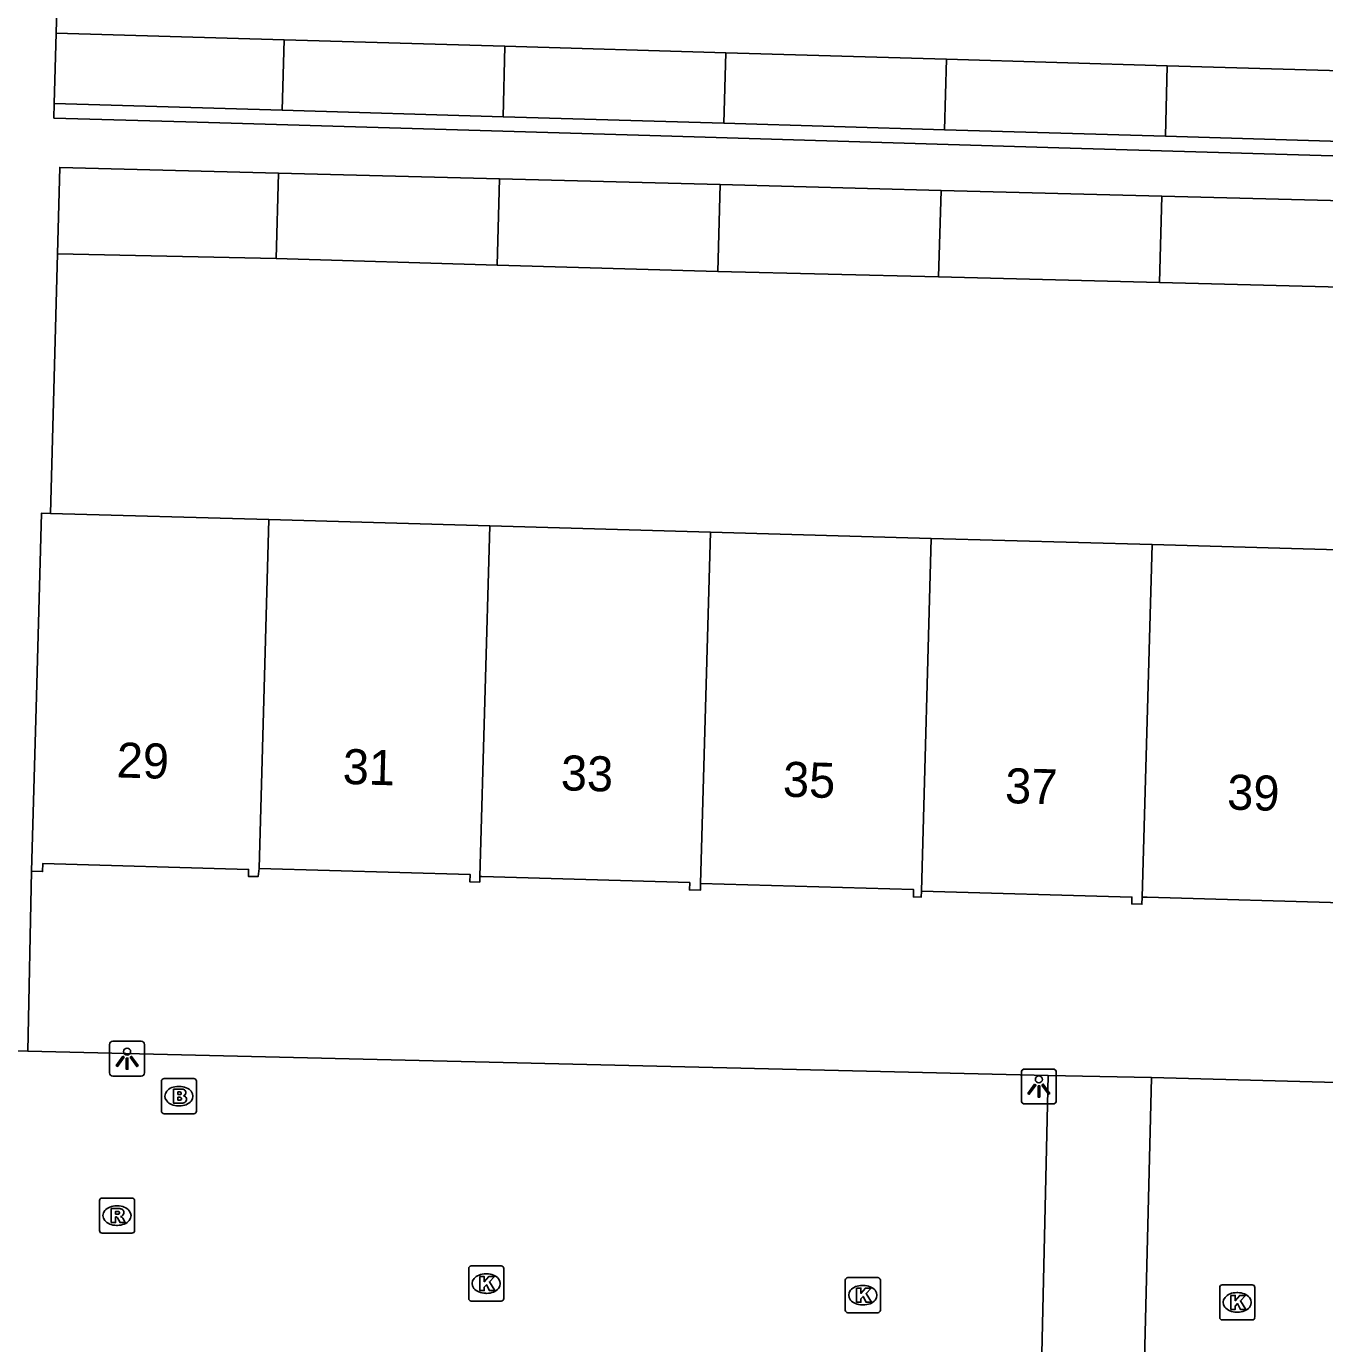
# Model space of a CAD drawing. Extents: x 162082 to 163393, y 388091 to 388632.
# Drawn here: x 162434.01 to 162471.05, y 388400.56 to 388438.13 of the extents above; entities that cross this region are included whole.
import ezdxf

# ---------------------------------------------------------------- set-up
doc = ezdxf.new("R2010")
doc.units = 0
for name, color, linetype in [('IMGEO_Brandkraan', 7, 'Continuous'), ('IMGEO_Kolk', 7, 'Continuous'), ('IMGEO_Lichtpunt', 7, 'Continuous'), ('IMGEO_Pand', 7, 'Continuous'), ('IMGEO_Pand_nummerreeks', 7, 'Continuous'), ('IMGEO_Rijbaan_lokaal_open', 7, 'Continuous'), ('IMGEO_Rioolput', 7, 'Continuous'), ('IMGEO_Voetpad_open', 7, 'Continuous')]:
    doc.layers.add(name, color=color, linetype=linetype)

msp = doc.modelspace()

# ---------------------------------------------------------------- linework, layer by layer
at = {"layer": 'IMGEO_Brandkraan'}
for p, q in [((162437.863, 388407.188), (162437.863, 388408.04)), ((162437.938, 388408.114), (162438.79, 388408.114)), ((162438.864, 388408.04), (162438.864, 388407.188)), ((162438.351, 388407.894), (162438.376, 388407.894)), ((162438.374, 388407.334), (162438.349, 388407.334)), ((162438.79, 388407.114), (162437.938, 388407.114))]:
    msp.add_line(p, q, dxfattribs=at)
for points in [[(162437.863, 388407.188), (162437.863, 388408.04)], [(162437.938, 388408.114), (162438.79, 388408.114)], [(162438.864, 388408.04), (162438.864, 388407.188)], [(162438.211, 388407.814), (162438.211, 388407.414), (162438.424, 388407.414)], [(162438.442, 388407.814), (162438.211, 388407.814)], [(162438.39, 388407.733), (162438.336, 388407.733), (162438.336, 388407.657)], [(162438.336, 388407.657), (162438.389, 388407.657)], [(162438.398, 388407.581), (162438.336, 388407.581), (162438.336, 388407.5)], [(162438.336, 388407.5), (162438.398, 388407.5)], [(162438.79, 388407.114), (162437.938, 388407.114)]]:
    msp.add_lwpolyline(points, dxfattribs=at)
for centre, radius, start, end in [((162437.94, 388408.038), 0.0765, 91.552, 178.448), ((162437.94, 388408.038), 0.0765, 91.552, 178.448), ((162438.788, 388408.038), 0.0765, 1.552, 88.448), ((162438.788, 388408.038), 0.0765, 1.552, 88.448), ((162438.391, 388407.695), 0.0379, 267.8285, 90.9355), ((162438.446, 388407.669), 0.145, 59.4692, 91.5367), ((162438.471, 388407.716), 0.0922, 285.5137, 58.1501), ((162438.476, 388407.524), 0.105, 301.3115, 78.989), ((162438.399, 388407.54), 0.0404, 269.8759, 90.5077), ((162438.43, 388407.665), 0.251, 268.6676, 293.5347), ((162437.94, 388407.19), 0.0765, 181.552, 268.448), ((162437.94, 388407.19), 0.0765, 181.552, 268.448), ((162438.788, 388407.19), 0.0765, 271.552, 358.448), ((162438.788, 388407.19), 0.0765, 271.552, 358.448)]:
    msp.add_arc(centre, radius, start, end, dxfattribs=at)
for centre, major_axis, ratio, start_param, end_param in [((162438.35, 388407.614), (-0.387, 0.002), 0.722429, 4.712389, 7.853982), ((162438.375, 388407.614), (-0.39, 0.002), 0.717154, 1.570796, 4.712389)]:
    msp.add_ellipse(centre, major_axis=major_axis, ratio=ratio, start_param=start_param, end_param=end_param, dxfattribs=at)
at = {"layer": 'IMGEO_Kolk'}
for p, q in [((162446.704, 388402.77), (162447.556, 388402.77)), ((162446.629, 388401.844), (162446.629, 388402.696)), ((162447.117, 388402.55), (162447.142, 388402.55)), ((162447.63, 388402.696), (162447.63, 388401.844)), ((162457.372, 388401.512), (162457.372, 388402.364)), ((162457.447, 388402.438), (162458.299, 388402.438)), ((162458.373, 388402.364), (162458.373, 388401.512)), ((162447.14, 388401.99), (162447.115, 388401.99)), ((162457.86, 388402.218), (162457.885, 388402.218)), ((162468.052, 388401.306), (162468.052, 388402.158)), ((162468.127, 388402.232), (162468.979, 388402.232)), ((162468.54, 388402.012), (162468.565, 388402.012)), ((162469.053, 388402.158), (162469.053, 388401.306)), ((162447.556, 388401.77), (162446.704, 388401.77)), ((162457.883, 388401.658), (162457.858, 388401.658)), ((162458.299, 388401.438), (162457.447, 388401.438)), ((162468.979, 388401.232), (162468.127, 388401.232)), ((162468.563, 388401.452), (162468.538, 388401.452))]:
    msp.add_line(p, q, dxfattribs=at)
for points in [[(162446.704, 388402.77), (162447.556, 388402.77)], [(162446.629, 388401.844), (162446.629, 388402.696)], [(162446.95, 388402.47), (162447.073, 388402.47), (162447.073, 388402.319), (162447.203, 388402.47), (162447.367, 388402.47), (162447.221, 388402.319), (162447.374, 388402.07), (162447.222, 388402.07), (162447.137, 388402.234), (162447.073, 388402.167), (162447.073, 388402.07), (162446.95, 388402.07), (162446.95, 388402.47)], [(162447.63, 388402.696), (162447.63, 388401.844)], [(162457.372, 388401.512), (162457.372, 388402.364)], [(162457.447, 388402.438), (162458.299, 388402.438)], [(162458.373, 388402.364), (162458.373, 388401.512)], [(162457.693, 388402.138), (162457.816, 388402.138), (162457.816, 388401.987), (162457.946, 388402.138), (162458.11, 388402.138), (162457.964, 388401.987), (162458.117, 388401.738), (162457.965, 388401.738), (162457.88, 388401.902), (162457.816, 388401.835), (162457.816, 388401.738), (162457.693, 388401.738), (162457.693, 388402.138)], [(162468.052, 388401.306), (162468.052, 388402.158)], [(162468.127, 388402.232), (162468.979, 388402.232)], [(162469.053, 388402.158), (162469.053, 388401.306)], [(162447.556, 388401.77), (162446.704, 388401.77)], [(162468.373, 388401.932), (162468.496, 388401.932), (162468.496, 388401.781), (162468.626, 388401.932), (162468.79, 388401.932), (162468.644, 388401.781), (162468.797, 388401.532), (162468.645, 388401.532), (162468.56, 388401.696), (162468.496, 388401.629), (162468.496, 388401.532), (162468.373, 388401.532), (162468.373, 388401.932)], [(162458.299, 388401.438), (162457.447, 388401.438)], [(162468.979, 388401.232), (162468.127, 388401.232)]]:
    msp.add_lwpolyline(points, dxfattribs=at)
for centre, start, end in [((162446.706, 388402.694), 91.552, 178.448), ((162446.706, 388402.694), 91.552, 178.448), ((162447.554, 388402.694), 1.552, 88.448), ((162447.554, 388402.694), 1.552, 88.448), ((162457.449, 388402.362), 91.552, 178.448), ((162457.449, 388402.362), 91.552, 178.448), ((162458.297, 388402.362), 1.552, 88.448), ((162458.297, 388402.362), 1.552, 88.448), ((162468.129, 388402.156), 91.552, 178.448), ((162468.129, 388402.156), 91.552, 178.448), ((162468.977, 388402.156), 1.552, 88.448), ((162468.977, 388402.156), 1.552, 88.448), ((162446.706, 388401.846), 181.552, 268.448), ((162446.706, 388401.846), 181.552, 268.448), ((162447.554, 388401.846), 271.552, 358.448), ((162447.554, 388401.846), 271.552, 358.448), ((162457.449, 388401.514), 181.552, 268.448), ((162457.449, 388401.514), 181.552, 268.448), ((162458.297, 388401.514), 271.552, 358.448), ((162458.297, 388401.514), 271.552, 358.448), ((162468.129, 388401.308), 181.552, 268.448), ((162468.129, 388401.308), 181.552, 268.448), ((162468.977, 388401.308), 271.552, 358.448), ((162468.977, 388401.308), 271.552, 358.448)]:
    msp.add_arc(centre, 0.0765, start, end, dxfattribs=at)
for centre, major_axis, ratio, start_param, end_param in [((162447.116, 388402.27), (-0.387, 0.002), 0.722429, 4.712389, 7.853982), ((162447.141, 388402.27), (-0.39, 0.002), 0.717154, 1.570796, 4.712389), ((162457.859, 388401.938), (-0.387, 0.002), 0.722429, 4.712389, 7.853982), ((162457.884, 388401.938), (-0.39, 0.002), 0.717154, 1.570796, 4.712389), ((162468.539, 388401.732), (-0.387, 0.002), 0.722429, 4.712389, 7.853982), ((162468.564, 388401.732), (-0.39, 0.002), 0.717154, 1.570796, 4.712389)]:
    msp.add_ellipse(centre, major_axis=major_axis, ratio=ratio, start_param=start_param, end_param=end_param, dxfattribs=at)
at = {"layer": 'IMGEO_Lichtpunt'}
for p, q in [((162436.387, 388409.086), (162436.387, 388408.279)), ((162436.387, 388409.086), (162436.387, 388408.279)), ((162437.289, 388409.181), (162436.481, 388409.181)), ((162437.289, 388409.181), (162436.481, 388409.181)), ((162437.383, 388408.279), (162437.383, 388409.086)), ((162437.383, 388408.279), (162437.383, 388409.086)), ((162463.297, 388408.388), (162462.489, 388408.388)), ((162463.297, 388408.388), (162462.489, 388408.388)), ((162436.481, 388408.185), (162437.289, 388408.185)), ((162436.481, 388408.185), (162437.289, 388408.185)), ((162462.395, 388408.293), (162462.395, 388407.486)), ((162462.395, 388408.293), (162462.395, 388407.486)), ((162463.391, 388407.486), (162463.391, 388408.293)), ((162463.391, 388407.486), (162463.391, 388408.293)), ((162462.489, 388407.392), (162463.297, 388407.392)), ((162462.489, 388407.392), (162463.297, 388407.392))]:
    msp.add_line(p, q, dxfattribs=at)
for points in [[(162436.761, 388408.75), (162436.8, 388408.722), (162436.612, 388408.46), (162436.574, 388408.487), (162436.761, 388408.75)], [(162436.973, 388408.722), (162437.011, 388408.749), (162437.198, 388408.487), (162437.159, 388408.459), (162436.973, 388408.722)], [(162436.863, 388408.702), (162436.91, 388408.702), (162436.91, 388408.38), (162436.863, 388408.38), (162436.863, 388408.702)], [(162462.769, 388407.957), (162462.808, 388407.929), (162462.62, 388407.667), (162462.582, 388407.694), (162462.769, 388407.957)], [(162462.871, 388407.909), (162462.918, 388407.909), (162462.918, 388407.587), (162462.871, 388407.587), (162462.871, 388407.909)], [(162462.981, 388407.929), (162463.019, 388407.956), (162463.206, 388407.694), (162463.167, 388407.666), (162462.981, 388407.929)]]:
    msp.add_lwpolyline(points, dxfattribs=at)
for centre in [(162436.886, 388408.884), (162462.894, 388408.091)]:
    msp.add_circle(centre, 0.0994, dxfattribs=at)
for centre, start, end in [((162436.481, 388409.086), 90, 180), ((162436.481, 388409.086), 90, 180), ((162437.289, 388409.086), 0, 90), ((162437.289, 388409.086), 0, 90), ((162462.489, 388408.293), 90, 180), ((162462.489, 388408.293), 90, 180), ((162463.297, 388408.293), 0, 90), ((162463.297, 388408.293), 0, 90), ((162436.481, 388408.279), 180, 270), ((162436.481, 388408.279), 180, 270), ((162437.289, 388408.279), 270, 0), ((162437.289, 388408.279), 270, 360), ((162462.489, 388407.486), 180, 270), ((162462.489, 388407.486), 180, 270), ((162463.297, 388407.486), 270, 0), ((162463.297, 388407.486), 270, 360)]:
    msp.add_arc(centre, 0.0946, start, end, dxfattribs=at)
at = {"layer": 'IMGEO_Pand'}
for points in [[(162434.808, 388435.925), (162434.862, 388437.934)], [(162434.862, 388437.934), (162441.367, 388437.742)], [(162441.367, 388437.742), (162441.313, 388435.733)], [(162441.367, 388437.742), (162447.665, 388437.556)], [(162447.665, 388437.556), (162447.611, 388435.547)], [(162447.665, 388437.556), (162453.962, 388437.371)], [(162453.908, 388435.362), (162453.962, 388437.371)], [(162453.962, 388437.371), (162460.26, 388437.185)], [(162460.26, 388437.185), (162460.206, 388435.176)], [(162460.26, 388437.185), (162466.557, 388436.999)], [(162466.503, 388434.99), (162466.557, 388436.999)], [(162466.557, 388436.999), (162472.838, 388436.814)], [(162441.313, 388435.733), (162434.808, 388435.925)], [(162447.611, 388435.547), (162441.313, 388435.733)], [(162453.908, 388435.362), (162447.611, 388435.547)], [(162460.206, 388435.176), (162453.908, 388435.362)], [(162466.503, 388434.99), (162460.206, 388435.176)], [(162472.78, 388434.805), (162466.503, 388434.99)], [(162441.207, 388433.939), (162434.964, 388434.102), (162434.899, 388431.639)], [(162441.207, 388433.939), (162441.14, 388431.501)], [(162447.506, 388433.775), (162441.207, 388433.939)], [(162447.506, 388433.775), (162447.437, 388431.315)], [(162453.803, 388433.611), (162447.506, 388433.775)], [(162453.803, 388433.611), (162453.734, 388431.129)], [(162460.103, 388433.446), (162453.803, 388433.611)], [(162460.033, 388430.984), (162460.103, 388433.446)], [(162460.103, 388433.446), (162466.402, 388433.282)], [(162466.402, 388433.282), (162466.332, 388430.819)], [(162466.402, 388433.282), (162472.699, 388433.118)], [(162441.14, 388431.501), (162434.899, 388431.639)], [(162447.437, 388431.315), (162441.14, 388431.501)], [(162453.734, 388431.129), (162447.437, 388431.315)], [(162460.033, 388430.984), (162453.734, 388431.129)], [(162466.332, 388430.819), (162460.033, 388430.984)], [(162472.629, 388430.655), (162466.332, 388430.819)], [(162434.704, 388424.236), (162434.445, 388424.243), (162434.297, 388419.026), (162434.156, 388414.027)], [(162434.704, 388424.236), (162440.931, 388424.059)], [(162440.931, 388424.059), (162440.652, 388414.109)], [(162440.931, 388424.059), (162447.229, 388423.88)], [(162447.229, 388423.88), (162446.949, 388413.877)], [(162447.229, 388423.88), (162453.526, 388423.702)], [(162453.526, 388423.702), (162453.245, 388413.679)], [(162453.526, 388423.702), (162459.824, 388423.523)], [(162459.542, 388413.465), (162459.824, 388423.523)], [(162459.824, 388423.523), (162466.122, 388423.345)], [(162466.122, 388423.345), (162465.84, 388413.292)], [(162466.122, 388423.345), (162472.419, 388423.166)], [(162440.652, 388414.109), (162440.621, 388413.875), (162440.345, 388413.883), (162440.35, 388414.079), (162434.479, 388414.246), (162434.473, 388414.018), (162434.156, 388414.027)], [(162446.949, 388413.877), (162446.945, 388413.718), (162446.663, 388413.725), (162446.669, 388413.938), (162440.652, 388414.109)], [(162453.245, 388413.679), (162453.24, 388413.488), (162452.927, 388413.497), (162452.933, 388413.707), (162447.008, 388413.875), (162446.949, 388413.877)], [(162459.542, 388413.465), (162459.537, 388413.291), (162459.314, 388413.297), (162459.32, 388413.507), (162453.245, 388413.679)], [(162465.84, 388413.292), (162465.834, 388413.086), (162465.543, 388413.095), (162465.549, 388413.294), (162459.542, 388413.465)], [(162472.138, 388413.174), (162472.131, 388412.933), (162471.862, 388412.941), (162471.867, 388413.121), (162465.979, 388413.288), (162465.84, 388413.292)]]:
    msp.add_lwpolyline(points, dxfattribs=at)
at = {"layer": 'IMGEO_Rijbaan_lokaal_open'}
for points in [[(162434.056, 388408.898), (162432.729, 388408.927)], [(162434.056, 388408.898), (162463.156, 388408.203)], [(162462.95, 388399.015), (162463.156, 388408.203)], [(162463.156, 388408.203), (162466.108, 388408.15)], [(162466.108, 388408.15), (162465.876, 388398.952)], [(162466.108, 388408.15), (162497.499, 388407.298)]]:
    msp.add_lwpolyline(points, dxfattribs=at)
at = {"layer": 'IMGEO_Rioolput'}
for p, q in [((162436.097, 388403.782), (162436.097, 388404.634)), ((162436.172, 388404.708), (162437.024, 388404.708)), ((162437.098, 388404.634), (162437.098, 388403.782)), ((162436.585, 388404.488), (162436.61, 388404.488)), ((162436.608, 388403.928), (162436.583, 388403.928)), ((162437.024, 388403.708), (162436.172, 388403.708))]:
    msp.add_line(p, q, dxfattribs=at)
for points in [[(162436.097, 388403.782), (162436.097, 388404.634)], [(162436.172, 388404.708), (162437.024, 388404.708)], [(162437.098, 388404.634), (162437.098, 388403.782)], [(162436.686, 388404.406), (162436.434, 388404.408), (162436.434, 388404.008)], [(162436.612, 388404.327), (162436.558, 388404.327), (162436.558, 388404.246)], [(162436.558, 388404.246), (162436.61, 388404.246)], [(162436.434, 388404.008), (162436.558, 388404.008), (162436.558, 388404.17), (162436.569, 388404.17)], [(162436.616, 388404.141), (162436.687, 388404.008), (162436.827, 388404.008), (162436.762, 388404.134)], [(162437.024, 388403.708), (162436.172, 388403.708)]]:
    msp.add_lwpolyline(points, dxfattribs=at)
for centre, radius, start, end in [((162436.174, 388404.632), 0.0765, 91.552, 178.448), ((162436.174, 388404.632), 0.0765, 91.552, 178.448), ((162437.022, 388404.632), 0.0765, 1.552, 88.448), ((162437.022, 388404.632), 0.0765, 1.552, 88.448), ((162436.594, 388404.435), 0.19, 274.7715, 282.9687), ((162436.618, 388404.231), 0.0964, 77.0061, 93.1865), ((162436.632, 388404.288), 0.0378, 276.6634, 79.6772), ((162436.685, 388404.296), 0.109, 350.3612, 89.416), ((162436.683, 388404.296), 0.112, 277.5842, 350.9817), ((162436.568, 388404.117), 0.0533, 26.0293, 88.6989), ((162436.667, 388404.081), 0.108, 29.5134, 73.7905), ((162436.174, 388403.784), 0.0765, 181.552, 268.448), ((162436.174, 388403.784), 0.0765, 181.552, 268.448), ((162437.022, 388403.784), 0.0765, 271.552, 358.448), ((162437.022, 388403.784), 0.0765, 271.552, 358.448)]:
    msp.add_arc(centre, radius, start, end, dxfattribs=at)
for centre, major_axis, ratio, start_param, end_param in [((162436.584, 388404.208), (-0.387, 0.002), 0.722429, 4.712389, 7.853982), ((162436.609, 388404.208), (-0.39, 0.002), 0.717154, 1.570796, 4.712389)]:
    msp.add_ellipse(centre, major_axis=major_axis, ratio=ratio, start_param=start_param, end_param=end_param, dxfattribs=at)
at = {"layer": 'IMGEO_Voetpad_open'}
for points in [[(162435.145, 388448.299), (162434.862, 388437.934)], [(162434.808, 388435.925), (162434.796, 388435.51), (162438.558, 388435.399), (162451.799, 388435.008), (162463.467, 388434.663), (162478.763, 388434.212), (162498.133, 388433.64), (162498.145, 388434.057)], [(162434.899, 388431.639), (162434.704, 388424.236)], [(162434.156, 388414.027), (162434.056, 388408.898)]]:
    msp.add_lwpolyline(points, dxfattribs=at)

# ---------------------------------------------------------------- texts
at = {"layer": 'IMGEO_Pand_nummerreeks'}
for s, p in [('29', (162436.578, 388416.706)), ('31', (162443.027, 388416.52)), ('33', (162449.249, 388416.34)), ('35', (162455.585, 388416.157)), ('37', (162461.921, 388415.974)), ('39', (162468.256, 388415.791))]:
    msp.add_text(s, height=1, rotation=358.3442, dxfattribs=at).set_placement(p)

doc.saveas('drawing.dxf')
